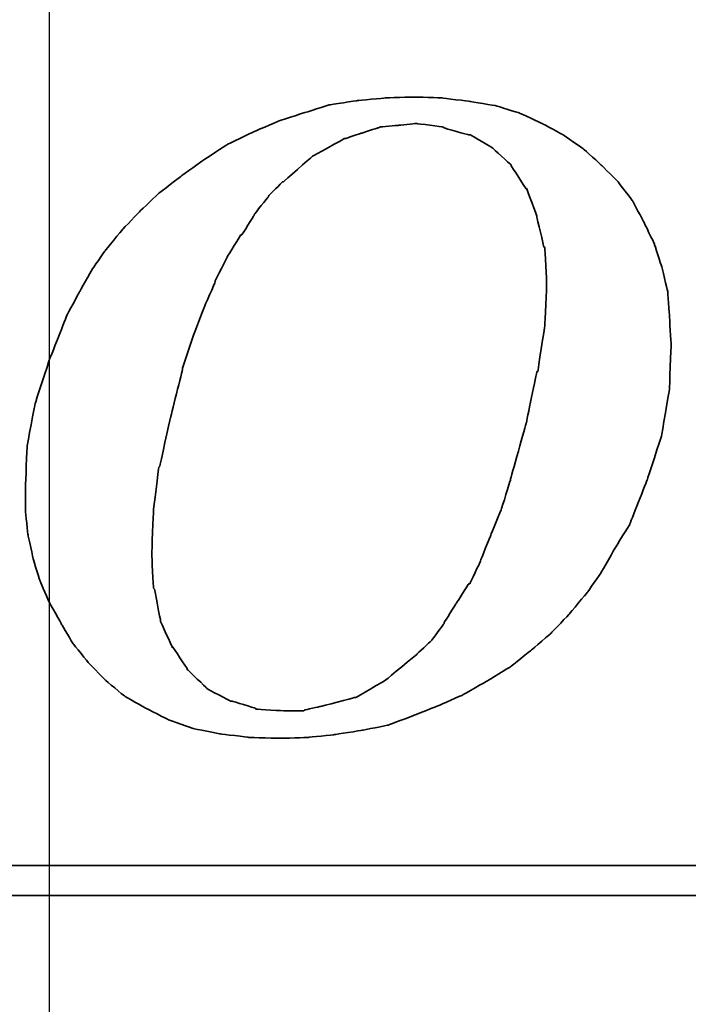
# Model space of a CAD drawing. Header units: millimetres. Extents: x -227 to 3135, y -1502 to 860.
# Tile 334 of 582: x 1241.61 to 1246.09, y -1476.69 to -1470.09. Entities that reach past the tile are written whole.
import ezdxf

# ---------------------------------------------------------------- set-up
doc = ezdxf.new("R2010")
doc.units = ezdxf.units.MM
doc.layers.add('2', color=7, linetype='CONTINUOUS', true_color=0xffffff)
doc.layers.add('DIM', color=4, linetype='CONTINUOUS')
doc.layers.add('layer 1', color=7, linetype='CONTINUOUS')

# ---------------------------------------------------------------- blocks, each defined once
blk = doc.blocks.new('TBI MOTION logo(完整正式版)')
at = {"layer": 'layer 1', "color": 22, "lineweight": 35}
for points, knots in [([(35.79625, -6.98375), (35.79625, -6.98375), (36.23125, -7.43875), (36.23125, -7.43875), (36.23125, -7.43875), (36.23125, -7.43875), (36.75625, -7.87125), (36.75625, -7.87125), (36.75625, -7.87125), (36.75625, -7.87125), (37.33125, -8.20375), (37.33125, -8.20375), (37.33125, -8.20375), (37.33125, -8.20375), (37.95625, -8.51875), (37.95625, -8.51875), (37.95625, -8.51875), (37.95625, -8.51875), (38.62625, -8.75875), (38.62625, -8.75875), (38.62625, -8.75875), (38.62625, -8.75875), (39.37125, -8.90375), (39.37125, -8.90375), (39.37125, -8.90375), (39.37125, -8.90375), (40.14125, -8.99875), (40.14125, -8.99875), (40.14125, -8.99875), (40.14125, -8.99875), (41.02625, -9.02375), (41.02625, -9.02375), (41.02625, -9.02375), (41.02625, -9.02375), (41.74625, -8.99875), (41.74625, -8.99875), (41.74625, -8.99875), (41.74625, -8.99875), (42.46625, -8.92375), (42.46625, -8.92375), (42.46625, -8.92375), (42.46625, -8.92375), (43.21125, -8.80625), (43.21125, -8.80625), (43.21125, -8.80625), (43.21125, -8.80625), (43.93125, -8.66375), (43.93125, -8.66375), (43.93125, -8.66375), (43.93125, -8.66375), (44.62625, -8.39875), (44.62625, -8.39875), (44.62625, -8.39875), (44.62625, -8.39875), (45.29625, -8.13375), (45.29625, -8.13375), (45.29625, -8.13375), (45.29625, -8.13375), (45.94625, -7.84375), (45.94625, -7.84375), (45.94625, -7.84375), (45.94625, -7.84375), (46.61625, -7.46375), (46.61625, -7.46375), (46.61625, -7.46375), (46.61625, -7.46375), (47.24125, -7.07875), (47.24125, -7.07875), (47.24125, -7.07875), (47.24125, -7.07875), (47.81625, -6.62375), (47.81625, -6.62375), (47.81625, -6.62375), (47.81625, -6.62375), (48.36875, -6.14375), (48.36875, -6.14375), (48.36875, -6.14375), (48.36875, -6.14375), (48.84625, -5.64125), (48.84625, -5.64125), (48.84625, -5.64125), (48.84625, -5.64125), (49.32625, -5.06375), (49.32625, -5.06375), (49.32625, -5.06375), (49.32625, -5.06375), (49.71125, -4.51374), (49.71125, -4.51374), (49.71125, -4.51374), (49.71125, -4.51374), (50.09625, -3.83874), (50.09625, -3.83874), (50.09625, -3.83874), (50.09625, -3.83874), (50.48125, -3.21374), (50.48125, -3.21374), (50.48125, -3.21374), (50.48125, -3.21374), (50.96125, -1.99125), (50.96125, -1.99125), (50.96125, -1.99125), (50.96125, -1.99125), (51.34375, -0.81875), (51.34375, -0.81875), (51.34375, -0.81875), (51.34375, -0.81875), (51.56125, 0.45624), (51.56125, 0.45624), (51.56125, 0.45624), (51.56125, 0.45624), (51.60625, 1.67624), (51.60625, 1.67624), (51.60625, 1.67624), (51.60625, 1.67624), (51.56125, 2.44625), (51.56125, 2.44625), (51.56125, 2.44625), (51.56125, 2.44625), (51.51125, 3.14125), (51.51125, 3.14125), (51.51125, 3.14125), (51.51125, 3.14125), (51.34375, 3.81125), (51.34375, 3.81125), (51.34375, 3.81125), (51.34375, 3.81125), (51.15125, 4.41125), (51.15125, 4.41125), (51.15125, 4.41125), (51.15125, 4.41125), (50.86125, 5.01125), (50.86125, 5.01125), (50.86125, 5.01125), (50.86125, 5.01125), (50.55125, 5.58875), (50.55125, 5.58875), (50.55125, 5.58875), (50.55125, 5.58875), (50.16625, 6.09125), (50.16625, 6.09125), (50.16625, 6.09125), (50.16625, 6.09125), (49.71125, 6.54875), (49.71125, 6.54875), (49.71125, 6.54875), (49.71125, 6.54875), (49.23125, 6.98125), (49.23125, 6.98125), (49.23125, 6.98125), (49.23125, 6.98125), (48.67875, 7.36625), (48.67875, 7.36625), (48.67875, 7.36625), (48.67875, 7.36625), (48.10375, 7.67625), (48.10375, 7.67625), (48.10375, 7.67625), (48.10375, 7.67625), (47.48125, 7.96375), (47.48125, 7.96375), (47.48125, 7.96375), (47.48125, 7.96375), (46.85625, 8.15625), (46.85625, 8.15625), (46.85625, 8.15625), (46.85625, 8.15625), (46.13625, 8.27624), (46.13625, 8.27624), (46.13625, 8.27624), (46.13625, 8.27624), (45.39125, 8.37125), (45.39125, 8.37125), (45.39125, 8.37125), (45.39125, 8.37125), (44.62625, 8.39624), (44.62625, 8.39624), (44.62625, 8.39624), (44.62625, 8.39624), (43.83625, 8.37125), (43.83625, 8.37125), (43.83625, 8.37125), (43.83625, 8.37125), (43.09125, 8.30125), (43.09125, 8.30125), (43.09125, 8.30125), (43.09125, 8.30125), (42.32125, 8.18125), (42.32125, 8.18125), (42.32125, 8.18125), (42.32125, 8.18125), (41.62875, 7.96375), (41.62875, 7.96375), (41.62875, 7.96375), (41.62875, 7.96375), (40.90625, 7.72625), (40.90625, 7.72625), (40.90625, 7.72625), (40.90625, 7.72625), (40.23624, 7.43625), (40.23624, 7.43625), (40.23624, 7.43625), (40.23624, 7.43625), (39.54124, 7.10125), (39.54124, 7.10125), (39.54124, 7.10125), (39.54124, 7.10125), (38.91625, 6.69125), (38.91625, 6.69125), (38.91625, 6.69125), (38.91625, 6.69125), (38.31625, 6.26125), (38.31625, 6.26125), (38.31625, 6.26125), (38.31625, 6.26125), (37.69125, 5.78125), (37.69125, 5.78125), (37.69125, 5.78125), (37.69125, 5.78125), (37.18625, 5.30125), (37.18625, 5.30125), (37.18625, 5.30125), (37.18625, 5.30125), (36.70625, 4.79624), (36.70625, 4.79624), (36.70625, 4.79624), (36.70625, 4.79624), (36.23125, 4.22125), (36.23125, 4.22125), (36.23125, 4.22125), (36.23125, 4.22125), (35.87124, 3.69375), (35.87124, 3.69375), (35.87124, 3.69375), (35.87124, 3.69375), (35.53125, 3.09125), (35.53125, 3.09125), (35.53125, 3.09125), (35.53125, 3.09125), (35.19875, 2.47125), (35.19875, 2.47125), (35.19875, 2.47125), (35.19875, 2.47125), (34.71625, 1.24625), (34.71625, 1.24625), (34.71625, 1.24625), (34.71625, 1.24625), (34.33125, 0.06874), (34.33125, 0.06874), (34.33125, 0.06874), (34.33125, 0.06874), (34.11625, -1.07875), (34.11625, -1.07875), (34.11625, -1.07875), (34.11625, -1.07875), (34.07125, -2.15875), (34.07125, -2.15875), (34.07125, -2.15875), (34.07125, -2.15875), (34.07125, -2.85375), (34.07125, -2.85375), (34.07125, -2.85375), (34.07125, -2.85375), (34.14125, -3.50375), (34.14125, -3.50375), (34.14125, -3.50375), (34.14125, -3.50375), (34.28625, -4.17375), (34.28625, -4.17375), (34.28625, -4.17375), (34.28625, -4.17375), (34.47625, -4.77624), (34.47625, -4.77624), (34.47625, -4.77624), (34.47625, -4.77624), (34.71625, -5.32625), (34.71625, -5.32625), (34.71625, -5.32625), (34.71625, -5.32625), (35.05375, -5.92875), (35.05375, -5.92875), (35.05375, -5.92875), (35.05375, -5.92875), (35.36375, -6.45375), (35.36375, -6.45375), (35.36375, -6.45375), (35.36375, -6.45375), (35.79625, -6.98375), (35.79625, -6.98375)], [0, 0, 0, 0, 0.01388889, 0.01388889, 0.01388889, 0.0138889, 0.02777778, 0.02777778, 0.02777778, 0.02777779, 0.04166667, 0.04166667, 0.04166667, 0.04166668, 0.05555556, 0.05555556, 0.05555556, 0.05555557, 0.06944444, 0.06944444, 0.06944444, 0.06944445, 0.08333333, 0.08333333, 0.08333333, 0.08333334, 0.09722222, 0.09722222, 0.09722222, 0.09722223, 0.11111111, 0.11111111, 0.11111111, 0.11111112, 0.125, 0.125, 0.125, 0.12500001, 0.13888889, 0.13888889, 0.13888889, 0.1388889, 0.15277778, 0.15277778, 0.15277778, 0.15277779, 0.16666667, 0.16666667, 0.16666667, 0.16666668, 0.18055556, 0.18055556, 0.18055556, 0.18055557, 0.19444444, 0.19444444, 0.19444444, 0.19444445, 0.20833333, 0.20833333, 0.20833333, 0.20833334, 0.22222222, 0.22222222, 0.22222222, 0.22222223, 0.23611111, 0.23611111, 0.23611111, 0.23611112, 0.25, 0.25, 0.25, 0.25000001, 0.26388889, 0.26388889, 0.26388889, 0.2638889, 0.27777778, 0.27777778, 0.27777778, 0.27777779, 0.29166667, 0.29166667, 0.29166667, 0.29166668, 0.30555556, 0.30555556, 0.30555556, 0.30555557, 0.31944444, 0.31944444, 0.31944444, 0.31944445, 0.33333333, 0.33333333, 0.33333333, 0.33333334, 0.34722222, 0.34722222, 0.34722222, 0.34722223, 0.36111111, 0.36111111, 0.36111111, 0.36111112, 0.375, 0.375, 0.375, 0.37500001, 0.38888889, 0.38888889, 0.38888889, 0.3888889, 0.40277778, 0.40277778, 0.40277778, 0.40277779, 0.41666667, 0.41666667, 0.41666667, 0.41666668, 0.43055556, 0.43055556, 0.43055556, 0.43055557, 0.44444444, 0.44444444, 0.44444444, 0.44444445, 0.45833333, 0.45833333, 0.45833333, 0.45833334, 0.47222222, 0.47222222, 0.47222222, 0.47222223, 0.48611111, 0.48611111, 0.48611111, 0.48611112, 0.5, 0.5, 0.5, 0.50000001, 0.51388889, 0.51388889, 0.51388889, 0.5138889, 0.52777778, 0.52777778, 0.52777778, 0.52777779, 0.54166667, 0.54166667, 0.54166667, 0.54166668, 0.55555556, 0.55555556, 0.55555556, 0.55555557, 0.56944444, 0.56944444, 0.56944444, 0.56944445, 0.58333333, 0.58333333, 0.58333333, 0.58333334, 0.59722222, 0.59722222, 0.59722222, 0.59722223, 0.61111111, 0.61111111, 0.61111111, 0.61111112, 0.625, 0.625, 0.625, 0.62500001, 0.63888889, 0.63888889, 0.63888889, 0.6388889, 0.65277778, 0.65277778, 0.65277778, 0.65277779, 0.66666667, 0.66666667, 0.66666667, 0.66666668, 0.68055556, 0.68055556, 0.68055556, 0.68055557, 0.69444444, 0.69444444, 0.69444444, 0.69444445, 0.70833333, 0.70833333, 0.70833333, 0.70833334, 0.72222222, 0.72222222, 0.72222222, 0.72222223, 0.73611111, 0.73611111, 0.73611111, 0.73611112, 0.75, 0.75, 0.75, 0.75000001, 0.76388889, 0.76388889, 0.76388889, 0.7638889, 0.77777778, 0.77777778, 0.77777778, 0.77777779, 0.79166667, 0.79166667, 0.79166667, 0.79166668, 0.80555556, 0.80555556, 0.80555556, 0.80555557, 0.81944444, 0.81944444, 0.81944444, 0.81944445, 0.83333333, 0.83333333, 0.83333333, 0.83333334, 0.84722222, 0.84722222, 0.84722222, 0.84722223, 0.86111111, 0.86111111, 0.86111111, 0.86111112, 0.875, 0.875, 0.875, 0.87500001, 0.88888889, 0.88888889, 0.88888889, 0.8888889, 0.90277778, 0.90277778, 0.90277778, 0.90277779, 0.91666667, 0.91666667, 0.91666667, 0.91666668, 0.93055556, 0.93055556, 0.93055556, 0.93055557, 0.94444444, 0.94444444, 0.94444444, 0.94444445, 0.95833333, 0.95833333, 0.95833333, 0.95833334, 0.97222222, 0.97222222, 0.97222222, 0.97222223, 0.98611111, 0.98611111, 0.98611111, 0.98611112, 1, 1, 1, 1]), ([(38.33875, 1.03124), (38.33875, 1.03124), (38.62625, 1.89625), (38.62625, 1.89625), (38.62625, 1.89625), (38.62625, 1.89625), (38.91625, 2.66375), (38.91625, 2.66375), (38.91625, 2.66375), (38.91625, 2.66375), (39.22625, 3.38125), (39.22625, 3.38125), (39.22625, 3.38125), (39.22625, 3.38125), (39.22625, 3.40624), (39.22625, 3.40624), (39.22625, 3.40624), (39.22625, 3.40624), (39.56124, 4.07624), (39.56124, 4.07624), (39.56124, 4.07624), (39.56124, 4.07624), (39.92125, 4.65125), (39.92125, 4.65125), (39.92125, 4.65125), (39.92125, 4.65125), (39.94625, 4.65125), (39.94625, 4.65125), (39.94625, 4.65125), (39.94625, 4.65125), (40.28125, 5.17875), (40.28125, 5.17875), (40.28125, 5.17875), (40.28125, 5.17875), (40.28125, 5.20375), (40.28125, 5.20375), (40.28125, 5.20375), (40.28125, 5.20375), (40.66875, 5.68625), (40.66875, 5.68625), (40.66875, 5.68625), (40.66875, 5.68625), (40.66875, 5.70625), (40.66875, 5.70625), (40.66875, 5.70625), (40.66875, 5.70625), (41.05124, 6.09125), (41.05124, 6.09125), (41.05124, 6.09125), (41.05124, 6.09125), (41.07625, 6.09125), (41.07625, 6.09125), (41.07625, 6.09125), (41.07625, 6.09125), (41.84125, 6.76625), (41.84125, 6.76625), (41.84125, 6.76625), (41.84125, 6.76625), (41.86625, 6.78625), (41.86625, 6.78625), (41.86625, 6.78625), (41.86625, 6.78625), (42.73125, 7.26624), (42.73125, 7.26624), (42.73125, 7.26624), (42.73125, 7.26624), (42.75625, 7.26624), (42.75625, 7.26624), (42.75625, 7.26624), (42.75625, 7.26624), (43.18625, 7.41125), (43.18625, 7.41125), (43.18625, 7.41125), (43.18625, 7.41125), (43.64125, 7.55625), (43.64125, 7.55625), (43.64125, 7.55625), (43.64125, 7.55625), (43.66625, 7.55625), (43.66625, 7.55625), (43.66625, 7.55625), (43.66625, 7.55625), (43.69125, 7.58124), (43.69125, 7.58124), (43.69125, 7.58124), (43.69125, 7.58124), (44.19125, 7.62625), (44.19125, 7.62625), (44.19125, 7.62625), (44.19125, 7.62625), (44.67125, 7.67625), (44.67125, 7.67625), (44.67125, 7.67625), (44.67125, 7.67625), (44.69625, 7.67625), (44.69625, 7.67625), (44.69625, 7.67625), (44.69625, 7.67625), (45.41875, 7.58124), (45.41875, 7.58124), (45.41875, 7.58124), (45.41875, 7.58124), (45.44125, 7.55625), (45.44125, 7.55625), (45.44125, 7.55625), (45.44125, 7.55625), (46.11125, 7.36625), (46.11125, 7.36625), (46.11125, 7.36625), (46.11125, 7.36625), (46.13625, 7.36625), (46.13625, 7.36625), (46.13625, 7.36625), (46.13625, 7.36625), (46.15875, 7.36625), (46.15875, 7.36625), (46.15875, 7.36625), (46.15875, 7.36625), (46.73625, 7.02624), (46.73625, 7.02624), (46.73625, 7.02624), (46.73625, 7.02624), (46.76125, 7.00624), (46.76125, 7.00624), (46.76125, 7.00624), (46.76125, 7.00624), (47.24125, 6.57124), (47.24125, 6.57124), (47.24125, 6.57124), (47.24125, 6.57124), (47.26625, 6.54875), (47.26625, 6.54875), (47.26625, 6.54875), (47.26625, 6.54875), (47.26625, 6.52375), (47.26625, 6.52375), (47.26625, 6.52375), (47.26625, 6.52375), (47.67375, 5.89875), (47.67375, 5.89875), (47.67375, 5.89875), (47.67375, 5.89875), (47.69625, 5.89875), (47.69625, 5.89875), (47.69625, 5.89875), (47.69625, 5.89875), (47.69625, 5.87625), (47.69625, 5.87625), (47.69625, 5.87625), (47.69625, 5.87625), (47.96125, 5.15625), (47.96125, 5.15625), (47.96125, 5.15625), (47.96125, 5.15625), (47.96125, 5.13125), (47.96125, 5.13125), (47.96125, 5.13125), (47.96125, 5.13125), (48.15125, 4.31875), (48.15125, 4.31875), (48.15125, 4.31875), (48.15125, 4.31875), (48.17625, 4.31875), (48.17625, 4.31875), (48.17625, 4.31875), (48.17625, 4.31875), (48.17625, 4.29125), (48.17625, 4.29125), (48.17625, 4.29125), (48.17625, 4.29125), (48.22625, 3.33125), (48.22625, 3.33125), (48.22625, 3.33125), (48.22625, 3.33125), (48.22625, 3.30875), (48.22625, 3.30875), (48.22625, 3.30875), (48.22625, 3.30875), (48.17625, 2.20624), (48.17625, 2.20624), (48.17625, 2.20624), (48.17625, 2.20624), (48.17625, 2.18124), (48.17625, 2.18124), (48.17625, 2.18124), (48.17625, 2.18124), (47.98375, 0.93624), (47.98375, 0.93624), (47.98375, 0.93624), (47.98375, 0.93624), (47.96125, 0.93624), (47.96125, 0.93624), (47.96125, 0.93624), (47.96125, 0.93624), (47.67375, -0.45874), (47.67375, -0.45874), (47.67375, -0.45874), (47.67375, -0.45874), (47.24125, -1.99125), (47.24125, -1.99125), (47.24125, -1.99125), (47.24125, -1.99125), (47.24125, -2.01874), (47.24125, -2.01874), (47.24125, -2.01874), (47.24125, -2.01874), (47.00125, -2.78375), (47.00125, -2.78375), (47.00125, -2.78375), (47.00125, -2.78375), (46.71125, -3.50375), (46.71125, -3.50375), (46.71125, -3.50375), (46.71125, -3.50375), (46.42625, -4.19875), (46.42625, -4.19875), (46.42625, -4.19875), (46.42625, -4.19875), (46.42625, -4.22375), (46.42625, -4.22375), (46.42625, -4.22375), (46.42625, -4.22375), (46.13625, -4.82374), (46.13625, -4.82374), (46.13625, -4.82374), (46.13625, -4.82374), (46.11125, -4.82374), (46.11125, -4.82374), (46.11125, -4.82374), (46.11125, -4.82374), (45.77625, -5.35125), (45.77625, -5.35125), (45.77625, -5.35125), (45.77625, -5.35125), (45.44125, -5.87875), (45.44125, -5.87875), (45.44125, -5.87875), (45.44125, -5.87875), (45.44125, -5.90375), (45.44125, -5.90375), (45.44125, -5.90375), (45.44125, -5.90375), (45.10625, -6.35875), (45.10625, -6.35875), (45.10625, -6.35875), (45.10625, -6.35875), (45.08125, -6.38375), (45.08125, -6.38375), (45.08125, -6.38375), (45.08125, -6.38375), (44.69625, -6.74375), (44.69625, -6.74375), (44.69625, -6.74375), (44.69625, -6.74375), (43.88375, -7.41625), (43.88375, -7.41625), (43.88375, -7.41625), (43.88375, -7.41625), (43.85625, -7.43875), (43.85625, -7.43875), (43.85625, -7.43875), (43.85625, -7.43875), (43.04125, -7.91875), (43.04125, -7.91875), (43.04125, -7.91875), (43.04125, -7.91875), (43.01625, -7.91875), (43.01625, -7.91875), (43.01625, -7.91875), (43.01625, -7.91875), (42.99625, -7.91875), (42.99625, -7.91875), (42.99625, -7.91875), (42.99625, -7.91875), (42.08125, -8.15875), (42.08125, -8.15875), (42.08125, -8.15875), (42.08125, -8.15875), (41.65125, -8.25625), (41.65125, -8.25625), (41.65125, -8.25625), (41.65125, -8.25625), (41.62875, -8.27875), (41.62875, -8.27875), (41.62875, -8.27875), (41.62875, -8.27875), (41.60125, -8.27875), (41.60125, -8.27875), (41.60125, -8.27875), (41.60125, -8.27875), (41.12125, -8.27875), (41.12125, -8.27875), (41.12125, -8.27875), (41.12125, -8.27875), (40.35624, -8.23125), (40.35624, -8.23125), (40.35624, -8.23125), (40.35624, -8.23125), (40.33125, -8.23125), (40.33125, -8.23125), (40.33125, -8.23125), (40.33125, -8.23125), (40.30625, -8.20375), (40.30625, -8.20375), (40.30625, -8.20375), (40.30625, -8.20375), (39.68375, -8.01375), (39.68375, -8.01375), (39.68375, -8.01375), (39.68375, -8.01375), (39.66124, -8.01375), (39.66124, -8.01375), (39.66124, -8.01375), (39.66124, -8.01375), (39.63625, -8.01375), (39.63625, -8.01375), (39.63625, -8.01375), (39.63625, -8.01375), (39.01125, -7.67875), (39.01125, -7.67875), (39.01125, -7.67875), (39.01125, -7.67875), (38.98875, -7.65375), (38.98875, -7.65375), (38.98875, -7.65375), (38.98875, -7.65375), (38.48625, -7.17375), (38.48625, -7.17375), (38.48625, -7.17375), (38.48625, -7.17375), (38.45875, -7.14875), (38.45875, -7.14875), (38.45875, -7.14875), (38.45875, -7.14875), (38.45875, -7.12875), (38.45875, -7.12875), (38.45875, -7.12875), (38.45875, -7.12875), (38.07625, -6.54875), (38.07625, -6.54875), (38.07625, -6.54875), (38.07625, -6.54875), (38.05125, -6.54875), (38.05125, -6.54875), (38.05125, -6.54875), (38.05125, -6.54875), (38.05125, -6.52875), (38.05125, -6.52875), (38.05125, -6.52875), (38.05125, -6.52875), (37.74125, -5.85375), (37.74125, -5.85375), (37.74125, -5.85375), (37.74125, -5.85375), (37.74125, -5.82875), (37.74125, -5.82875), (37.74125, -5.82875), (37.74125, -5.82875), (37.57375, -4.96875), (37.57375, -4.96875), (37.57375, -4.96875), (37.57375, -4.96875), (37.54625, -4.94375), (37.54625, -4.94375), (37.54625, -4.94375), (37.54625, -4.94375), (37.50125, -4.03375), (37.50125, -4.03375), (37.50125, -4.03375), (37.50125, -4.03375), (37.50125, -4.00875), (37.50125, -4.00875), (37.50125, -4.00875), (37.50125, -4.00875), (37.54625, -2.85375), (37.54625, -2.85375), (37.54625, -2.85375), (37.54625, -2.85375), (37.69125, -1.65875), (37.69125, -1.65875), (37.69125, -1.65875), (37.69125, -1.65875), (37.71624, -1.63375), (37.71624, -1.63375), (37.71624, -1.63375), (37.71624, -1.63375), (38.00375, -0.33875), (38.00375, -0.33875), (38.00375, -0.33875), (38.00375, -0.33875), (38.33875, 1.00624), (38.33875, 1.00624), (38.33875, 1.00624), (38.33875, 1.00624), (38.33875, 1.03124), (38.33875, 1.03124)], [0, 0, 0, 0, 0.01010101, 0.01010101, 0.01010101, 0.01010102, 0.02020202, 0.02020202, 0.02020202, 0.02020203, 0.03030303, 0.03030303, 0.03030303, 0.03030304, 0.04040404, 0.04040404, 0.04040404, 0.04040405, 0.05050505, 0.05050505, 0.05050505, 0.05050506, 0.06060606, 0.06060606, 0.06060606, 0.06060607, 0.07070707, 0.07070707, 0.07070707, 0.07070708, 0.08080808, 0.08080808, 0.08080808, 0.08080809, 0.09090909, 0.09090909, 0.09090909, 0.0909091, 0.1010101, 0.1010101, 0.1010101, 0.10101011, 0.11111111, 0.11111111, 0.11111111, 0.11111112, 0.12121212, 0.12121212, 0.12121212, 0.12121213, 0.13131313, 0.13131313, 0.13131313, 0.13131314, 0.14141414, 0.14141414, 0.14141414, 0.14141415, 0.15151515, 0.15151515, 0.15151515, 0.15151516, 0.16161616, 0.16161616, 0.16161616, 0.16161617, 0.17171717, 0.17171717, 0.17171717, 0.17171718, 0.18181818, 0.18181818, 0.18181818, 0.18181819, 0.19191919, 0.19191919, 0.19191919, 0.1919192, 0.2020202, 0.2020202, 0.2020202, 0.20202021, 0.21212121, 0.21212121, 0.21212121, 0.21212122, 0.22222222, 0.22222222, 0.22222222, 0.22222223, 0.23232323, 0.23232323, 0.23232323, 0.23232324, 0.24242424, 0.24242424, 0.24242424, 0.24242425, 0.25252525, 0.25252525, 0.25252525, 0.25252526, 0.26262626, 0.26262626, 0.26262626, 0.26262627, 0.27272727, 0.27272727, 0.27272727, 0.27272728, 0.28282828, 0.28282828, 0.28282828, 0.28282829, 0.29292929, 0.29292929, 0.29292929, 0.2929293, 0.3030303, 0.3030303, 0.3030303, 0.30303031, 0.31313131, 0.31313131, 0.31313131, 0.31313132, 0.32323232, 0.32323232, 0.32323232, 0.32323233, 0.33333333, 0.33333333, 0.33333333, 0.33333334, 0.34343434, 0.34343434, 0.34343434, 0.34343435, 0.35353535, 0.35353535, 0.35353535, 0.35353536, 0.36363636, 0.36363636, 0.36363636, 0.36363637, 0.37373737, 0.37373737, 0.37373737, 0.37373738, 0.38383838, 0.38383838, 0.38383838, 0.38383839, 0.39393939, 0.39393939, 0.39393939, 0.3939394, 0.4040404, 0.4040404, 0.4040404, 0.40404041, 0.41414141, 0.41414141, 0.41414141, 0.41414142, 0.42424242, 0.42424242, 0.42424242, 0.42424243, 0.43434343, 0.43434343, 0.43434343, 0.43434344, 0.44444444, 0.44444444, 0.44444444, 0.44444445, 0.45454545, 0.45454545, 0.45454545, 0.45454546, 0.46464646, 0.46464646, 0.46464646, 0.46464647, 0.47474747, 0.47474747, 0.47474747, 0.47474748, 0.48484848, 0.48484848, 0.48484848, 0.48484849, 0.49494949, 0.49494949, 0.49494949, 0.4949495, 0.50505051, 0.50505051, 0.50505051, 0.50505052, 0.51515152, 0.51515152, 0.51515152, 0.51515153, 0.52525253, 0.52525253, 0.52525253, 0.52525254, 0.53535354, 0.53535354, 0.53535354, 0.53535355, 0.54545455, 0.54545455, 0.54545455, 0.54545456, 0.55555556, 0.55555556, 0.55555556, 0.55555557, 0.56565657, 0.56565657, 0.56565657, 0.56565658, 0.57575758, 0.57575758, 0.57575758, 0.57575759, 0.58585859, 0.58585859, 0.58585859, 0.5858586, 0.5959596, 0.5959596, 0.5959596, 0.59595961, 0.60606061, 0.60606061, 0.60606061, 0.60606062, 0.61616162, 0.61616162, 0.61616162, 0.61616163, 0.62626263, 0.62626263, 0.62626263, 0.62626264, 0.63636364, 0.63636364, 0.63636364, 0.63636365, 0.64646465, 0.64646465, 0.64646465, 0.64646466, 0.65656566, 0.65656566, 0.65656566, 0.65656567, 0.66666667, 0.66666667, 0.66666667, 0.66666668, 0.67676768, 0.67676768, 0.67676768, 0.67676769, 0.68686869, 0.68686869, 0.68686869, 0.6868687, 0.6969697, 0.6969697, 0.6969697, 0.69696971, 0.70707071, 0.70707071, 0.70707071, 0.70707072, 0.71717172, 0.71717172, 0.71717172, 0.71717173, 0.72727273, 0.72727273, 0.72727273, 0.72727274, 0.73737374, 0.73737374, 0.73737374, 0.73737375, 0.74747475, 0.74747475, 0.74747475, 0.74747476, 0.75757576, 0.75757576, 0.75757576, 0.75757577, 0.76767677, 0.76767677, 0.76767677, 0.76767678, 0.77777778, 0.77777778, 0.77777778, 0.77777779, 0.78787879, 0.78787879, 0.78787879, 0.7878788, 0.7979798, 0.7979798, 0.7979798, 0.79797981, 0.80808081, 0.80808081, 0.80808081, 0.80808082, 0.81818182, 0.81818182, 0.81818182, 0.81818183, 0.82828283, 0.82828283, 0.82828283, 0.82828284, 0.83838384, 0.83838384, 0.83838384, 0.83838385, 0.84848485, 0.84848485, 0.84848485, 0.84848486, 0.85858586, 0.85858586, 0.85858586, 0.85858587, 0.86868687, 0.86868687, 0.86868687, 0.86868688, 0.87878788, 0.87878788, 0.87878788, 0.87878789, 0.88888889, 0.88888889, 0.88888889, 0.8888889, 0.8989899, 0.8989899, 0.8989899, 0.89898991, 0.90909091, 0.90909091, 0.90909091, 0.90909092, 0.91919192, 0.91919192, 0.91919192, 0.91919193, 0.92929293, 0.92929293, 0.92929293, 0.92929294, 0.93939394, 0.93939394, 0.93939394, 0.93939395, 0.94949495, 0.94949495, 0.94949495, 0.94949496, 0.95959596, 0.95959596, 0.95959596, 0.95959597, 0.96969697, 0.96969697, 0.96969697, 0.96969698, 0.97979798, 0.97979798, 0.97979798, 0.97979799, 0.98989899, 0.98989899, 0.98989899, 0.989899, 1, 1, 1, 1]), ([(75.90875, -9.47875), (75.90875, -9.47875), (75.90875, -12.28625), (75.90875, -12.28625), (75.90875, -12.28625), (75.90875, -12.28625), (75.90875, -12.47875), (75.90875, -12.47875), (75.90875, -12.47875), (75.90875, -12.47875), (75.71625, -12.47875), (75.71625, -12.47875), (75.71625, -12.47875), (75.71625, -12.47875), (-88.32875, -12.47875), (-88.32875, -12.47875), (-88.32875, -12.47875), (-88.32875, -12.47875), (-88.32875, -13.29375), (-88.32875, -13.29375), (-88.32875, -13.29375), (-88.32875, -13.29375), (82.89125, -13.29375), (82.89125, -13.29375), (82.89125, -13.29375), (82.89125, -13.29375), (75.90875, -9.47875), (75.90875, -9.47875)], [0, 0, 0, 0, 0.14285714, 0.14285714, 0.14285714, 0.14285715, 0.28571429, 0.28571429, 0.28571429, 0.2857143, 0.42857143, 0.42857143, 0.42857143, 0.42857144, 0.57142857, 0.57142857, 0.57142857, 0.57142858, 0.71428571, 0.71428571, 0.71428571, 0.71428572, 0.85714286, 0.85714286, 0.85714286, 0.85714287, 1, 1, 1, 1])]:
    blk.add_open_spline(points, degree=3, knots=knots, dxfattribs=at)

msp = doc.modelspace()

# ---------------------------------------------------------------- linework, layer by layer
at = {"layer": '2'}
msp.add_line((1241.8153, -1491.8628), (1241.8153, -1448.7428), dxfattribs=at)

# ---------------------------------------------------------------- block references
at = {"layer": 'DIM', "color": 7, "xscale": 0.246592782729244, "yscale": 0.246592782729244, "zscale": 0.246592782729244}
msp.add_blockref('TBI MOTION logo(完整正式版)', (1233.252, -1472.6791), dxfattribs=at)

doc.saveas('drawing.dxf')
